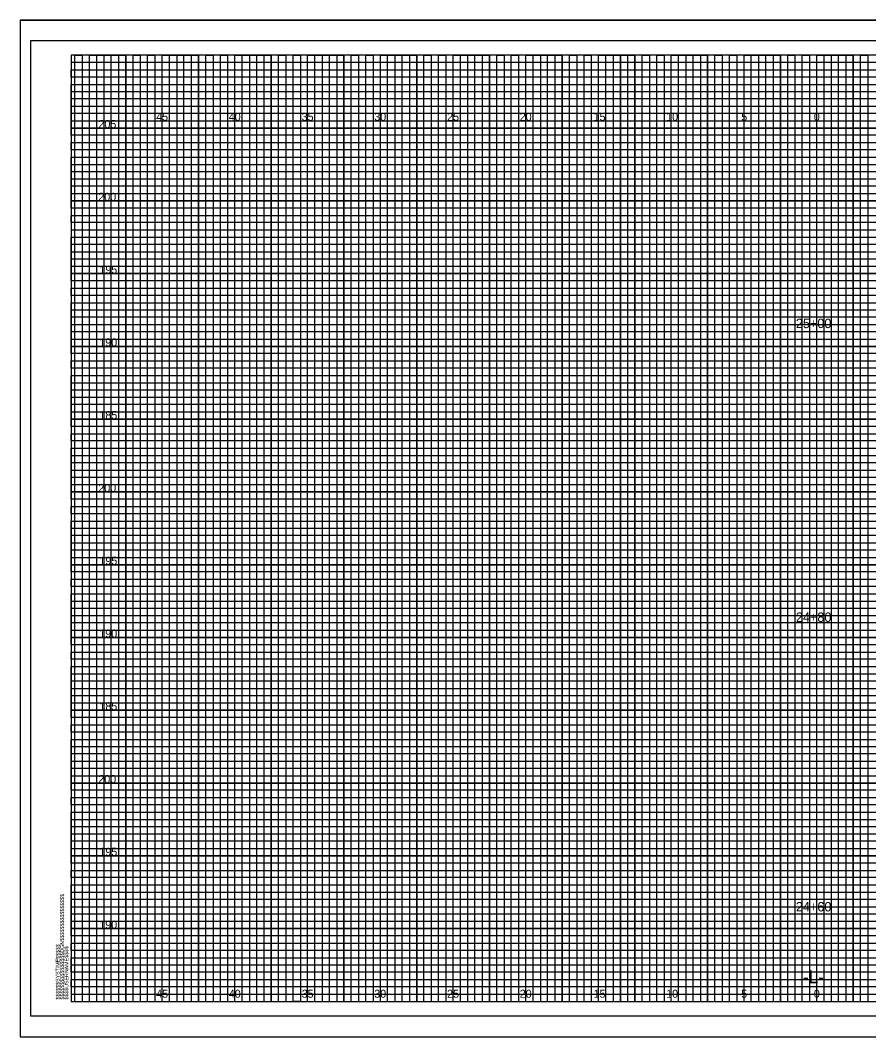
# Model space of a CAD drawing. Extents: x -4 to 103, y -2 to 6583.
# Drawn here: x -3.5 to 54.8, y 1414.1 to 1483.9 of the extents above; entities that cross this region are included whole.
import ezdxf

# ---------------------------------------------------------------- set-up
doc = ezdxf.new("R2010")
doc.units = 0
for name, color, linetype in [('Prop XS Alignment Label', 7, 'Continuous'), ('Prop XS Elevation Labels', 7, 'Continuous'), ('Prop XS Offset Labels', 7, 'Continuous'), ('Prop XS Station Labels', 7, 'Continuous'), ('Sheet Cross Section CELL', 7, 'Continuous'), ('Sheet Cross Section Grid Major CELL', 7, 'Continuous'), ('Sheet Cross Section Grid Middle CELL', 7, 'Continuous'), ('Sheet Cutting Line CELL', 7, 'Continuous'), ('Sheet DOT Grid CELL', 7, 'Continuous'), ('Sheet Plot Border Inside CELL', 7, 'Continuous'), ('Sheet Plot Border Outside CELL', 7, 'Continuous')]:
    doc.layers.add(name, color=color, linetype=linetype)

msp = doc.modelspace()

# ---------------------------------------------------------------- linework, layer by layer
at = {"layer": 'Sheet Cross Section CELL'}
msp.add_lwpolyline([(102.5, 1481.5), (0, 1481.5), (0, 1416.5), (102.5, 1416.5)], close=True, dxfattribs=at)
at = {"layer": 'Sheet Cross Section Grid Major CELL'}
for points in [[(1.25, 1416.5), (1.25, 1481.5), (3.75, 1481.5), (3.75, 1416.5), (6.25, 1416.5), (6.25, 1481.5), (8.75, 1481.5), (8.75, 1416.5), (11.25, 1416.5), (11.25, 1481.5), (13.75, 1481.5), (13.75, 1416.5), (16.25, 1416.5), (16.25, 1481.5), (18.75, 1481.5), (18.75, 1416.5), (21.25, 1416.5), (21.25, 1481.5), (23.75, 1481.5), (23.75, 1416.5), (26.25, 1416.5), (26.25, 1481.5), (28.75, 1481.5), (28.75, 1416.5), (31.25, 1416.5), (31.25, 1481.5), (33.75, 1481.5), (33.75, 1416.5), (36.25, 1416.5), (36.25, 1481.5), (38.75, 1481.5), (38.75, 1416.5), (41.25, 1416.5), (41.25, 1481.5), (43.75, 1481.5), (43.75, 1416.5), (46.25, 1416.5), (46.25, 1481.5), (48.75, 1481.5), (48.75, 1416.5), (51.25, 1416.5), (51.25, 1481.5), (53.75, 1481.5), (53.75, 1416.5)], [(102.5, 1476.5), (0, 1476.5), (0, 1479), (74.25, 1479)], [(102.5, 1471.5), (0, 1471.5), (0, 1474), (102.5, 1474)], [(102.5, 1466.5), (0, 1466.5), (0, 1469), (102.5, 1469)], [(102.5, 1461.5), (0, 1461.5), (0, 1464), (102.5, 1464)], [(102.5, 1456.5), (0, 1456.5), (0, 1459), (102.5, 1459)], [(102.5, 1451.5), (0, 1451.5), (0, 1454), (102.5, 1454)], [(102.5, 1446.5), (0, 1446.5), (0, 1449), (102.5, 1449)], [(102.5, 1441.5), (0, 1441.5), (0, 1444), (102.5, 1444)], [(102.5, 1436.5), (0, 1436.5), (0, 1439), (102.5, 1439)], [(102.5, 1431.5), (0, 1431.5), (0, 1434), (102.5, 1434)], [(102.5, 1426.5), (0, 1426.5), (0, 1429), (102.5, 1429)], [(102.5, 1421.5), (0, 1421.5), (0, 1424), (102.5, 1424)], [(0, 1419), (102.5, 1419)]]:
    msp.add_lwpolyline(points, dxfattribs=at)
at = {"layer": 'Sheet Cross Section Grid Middle CELL'}
for points in [[(0, 1478.5), (0, 1479.5), (74.25, 1479.5), (74.25, 1480), (0, 1480), (0, 1480.5), (74.25, 1480.5), (74.25, 1481), (0, 1481)], [(0.25, 1416.5), (0.25, 1481.5), (0.75, 1481.5), (0.75, 1416.5), (1.75, 1416.5), (1.75, 1481.5), (2.25, 1481.5), (2.25, 1416.5), (2.75, 1416.5), (2.75, 1481.5), (3.25, 1481.5), (3.25, 1416.5), (4.25, 1416.5), (4.25, 1481.5), (4.75, 1481.5), (4.75, 1416.5), (5.25, 1416.5), (5.25, 1481.5), (5.75, 1481.5), (5.75, 1416.5), (6.75, 1416.5), (6.75, 1481.5), (7.25, 1481.5), (7.25, 1416.5), (7.75, 1416.5), (7.75, 1481.5), (8.25, 1481.5), (8.25, 1416.5), (9.25, 1416.5), (9.25, 1481.5), (9.75, 1481.5), (9.75, 1416.5), (10.25, 1416.5), (10.25, 1481.5), (10.75, 1481.5), (10.75, 1416.5), (11.75, 1416.5), (11.75, 1481.5), (12.25, 1481.5), (12.25, 1416.5), (12.75, 1416.5), (12.75, 1481.5), (13.25, 1481.5), (13.25, 1416.5), (14.25, 1416.5), (14.25, 1481.5), (14.75, 1481.5), (14.75, 1416.5), (15.75, 1416.5), (15.25, 1416.5), (15.25, 1481.5), (15.75, 1481.5), (15.75, 1416.5), (16.75, 1416.5), (16.75, 1481.5), (17.25, 1481.5), (17.25, 1416.5), (17.75, 1416.5), (17.75, 1481.5), (18.25, 1481.5), (18.25, 1416.5), (19.25, 1416.5), (19.25, 1481.5), (19.75, 1481.5), (19.75, 1416.5), (20.25, 1416.5), (20.25, 1481.5), (20.75, 1481.5), (20.75, 1416.5), (21.75, 1416.5), (21.75, 1481.5), (22.25, 1481.5), (22.25, 1416.5), (22.75, 1416.5), (22.75, 1481.5), (23.25, 1481.5), (23.25, 1416.5), (24.25, 1416.5), (24.25, 1481.5), (24.75, 1481.5), (24.75, 1416.5), (25.25, 1416.5), (25.25, 1481.5), (25.75, 1481.5), (25.75, 1416.5), (26.75, 1416.5), (26.75, 1481.5), (27.25, 1481.5), (27.25, 1416.5), (27.75, 1416.5), (27.75, 1481.5), (28.25, 1481.5), (28.25, 1416.5), (29.25, 1416.5), (29.25, 1481.5), (29.75, 1481.5), (29.75, 1416.5), (30.25, 1416.5), (30.25, 1481.5), (30.75, 1481.5), (30.75, 1416.5)], [(30.75, 1416.5), (31.75, 1416.5), (31.75, 1481.5), (32.25, 1481.5), (32.25, 1416.5), (32.75, 1416.5), (32.75, 1481.5), (33.25, 1481.5), (33.25, 1416.5), (34.25, 1416.5), (34.25, 1481.5), (34.75, 1481.5), (34.75, 1416.5), (35.25, 1416.5), (35.25, 1481.5), (35.75, 1481.5), (35.75, 1416.5), (36.75, 1416.5), (36.75, 1481.5), (37.25, 1481.5), (37.25, 1416.5), (37.75, 1416.5), (37.75, 1481.5), (37.75, 1416.5)], [(38.25, 1481.5), (38.25, 1416.5), (39.25, 1416.5), (39.25, 1481.5), (39.75, 1481.5), (39.75, 1416.5), (40.25, 1416.5), (40.25, 1481.5), (40.75, 1481.5), (40.75, 1416.5), (41.75, 1416.5), (41.75, 1481.5), (42.25, 1481.5), (42.25, 1416.5), (42.75, 1416.5), (42.75, 1481.5), (43.25, 1481.5), (43.25, 1416.5), (43.75, 1416.5), (44.25, 1416.5), (44.25, 1481.5), (44.75, 1481.5), (44.75, 1416.5), (45.25, 1416.5), (45.25, 1481.5), (45.75, 1481.5), (45.75, 1416.5), (46.75, 1416.5), (46.75, 1481.5), (47.25, 1481.5), (47.25, 1416.5), (47.75, 1416.5), (47.75, 1481.5), (48.25, 1481.5), (48.25, 1416.5), (49.25, 1416.5), (49.25, 1481.5), (49.75, 1481.5), (49.75, 1416.5), (50.25, 1416.5), (50.25, 1481.5), (50.75, 1481.5), (50.75, 1416.5), (51.75, 1416.5), (51.75, 1481.5), (52.25, 1481.5), (52.25, 1416.5), (52.75, 1416.5), (52.75, 1481.5), (53.25, 1481.5), (53.25, 1416.5), (54.25, 1416.5), (54.25, 1481.5), (54.75, 1481.5), (54.75, 1416.5), (55.25, 1416.5)], [(102.5, 1478.5), (0, 1478.5)], [(102.5, 1477.5), (0, 1477.5), (0, 1478), (102.5, 1478)], [(102.5, 1476), (0, 1476), (0, 1477), (102.5, 1477)], [(102.5, 1475), (0, 1475), (0, 1475.5), (102.5, 1475.5)], [(102.5, 1473.5), (0, 1473.5), (0, 1474.5), (102.5, 1474.5)], [(102.5, 1472.5), (0, 1472.5), (0, 1473), (102.5, 1473)], [(102.5, 1471), (0, 1471), (0, 1472), (102.5, 1472)], [(102.5, 1470), (0, 1470), (0, 1470.5), (102.5, 1470.5)], [(0, 1469.5), (102.5, 1469.5)], [(102.5, 1468.5), (0, 1468.5)], [(102.5, 1467.5), (0, 1467.5), (0, 1468), (102.5, 1468)], [(102.5, 1466), (0, 1466), (0, 1467), (102.5, 1467)], [(102.5, 1465), (0, 1465), (0, 1465.5), (102.5, 1465.5)], [(102.5, 1463.5), (0, 1463.5), (0, 1464.5), (102.5, 1464.5)], [(102.5, 1462.5), (0, 1462.5), (0, 1463), (102.5, 1463)], [(102.5, 1461), (0, 1461), (0, 1462), (102.5, 1462)], [(102.5, 1460), (0, 1460), (0, 1460.5), (102.5, 1460.5)], [(102.5, 1458.5), (0, 1458.5), (0, 1459.5), (102.5, 1459.5)], [(102.5, 1457.5), (0, 1457.5), (0, 1458), (102.5, 1458)], [(102.5, 1456), (0, 1456), (0, 1457), (102.5, 1457)], [(102.5, 1455), (0, 1455), (0, 1455.5), (102.5, 1455.5)], [(102.5, 1453.5), (0, 1453.5), (0, 1454.5), (102.5, 1454.5)], [(102.5, 1452.5), (0, 1452.5), (0, 1453), (102.5, 1453)], [(102.5, 1451), (0, 1451), (0, 1452), (102.5, 1452)], [(102.5, 1450), (0, 1450), (0, 1450.5), (102.5, 1450.5)], [(102.5, 1448.5), (0, 1448.5), (0, 1449.5), (102.5, 1449.5)], [(102.5, 1447.5), (0, 1447.5), (0, 1448)], [(0, 1448), (102.5, 1448)], [(102.5, 1446), (0, 1446), (0, 1447), (102.5, 1447)], [(102.5, 1445), (0, 1445), (0, 1445.5), (102.5, 1445.5)], [(102.5, 1443.5), (0, 1443.5), (0, 1444.5), (102.5, 1444.5)], [(102.5, 1442.5), (0, 1442.5), (0, 1443), (102.5, 1443)], [(102.5, 1441), (0, 1441), (0, 1442), (102.5, 1442)], [(102.5, 1440), (0, 1440), (0, 1440.5), (102.5, 1440.5)], [(102.5, 1438.5), (0, 1438.5), (0, 1439.5), (102.5, 1439.5)], [(102.5, 1437.5), (0, 1437.5), (0, 1438), (102.5, 1438)], [(102.5, 1436), (0, 1436), (0, 1437), (102.5, 1437)], [(102.5, 1435), (0, 1435), (0, 1435.5), (102.5, 1435.5)], [(102.5, 1433.5), (0, 1433.5), (0, 1434.5), (102.5, 1434.5)], [(102.5, 1432.5), (0, 1432.5), (0, 1433), (102.5, 1433)], [(102.5, 1431), (0, 1431), (0, 1432), (102.5, 1432)], [(102.5, 1430), (0, 1430), (0, 1430.5), (102.5, 1430.5)], [(102.5, 1428.5), (0, 1428.5), (0, 1429.5), (102.5, 1429.5)], [(102.5, 1427.5), (0, 1427.5), (0, 1428), (102.5, 1428)], [(102.5, 1426), (0, 1426), (0, 1427), (102.5, 1427)], [(102.5, 1425), (0, 1425), (0, 1425.5), (102.5, 1425.5)], [(102.5, 1423.5), (0, 1423.5), (0, 1424.5), (102.5, 1424.5)], [(102.5, 1422.5), (0, 1422.5), (0, 1423), (102.5, 1423)], [(102.5, 1421), (0, 1421), (0, 1422), (102.5, 1422)], [(102.5, 1420), (0, 1420), (0, 1420.5), (102.5, 1420.5)], [(102.5, 1418.5), (0, 1418.5), (0, 1419.5), (102.5, 1419.5)], [(102.5, 1417.5), (0, 1417.5), (0, 1418), (102.5, 1418)], [(0, 1417), (102.5, 1417)]]:
    msp.add_lwpolyline(points, dxfattribs=at)
at = {"layer": 'Sheet Cutting Line CELL'}
for p, q in [((-3.5, 1483.9), (103.4, 1483.9)), ((-3.5, 1483.9), (-3.5, 1414.075)), ((-3.5, 1414.075), (103.4, 1414.075))]:
    msp.add_line(p, q, dxfattribs=at)
at = {"layer": 'Sheet DOT Grid CELL'}
for p, q in [((1.25, 1416.5), (1.25, 1481.5)), ((3.75, 1416.5), (3.75, 1481.5)), ((6.25, 1416.5), (6.25, 1481.5)), ((8.75, 1416.5), (8.75, 1481.5)), ((11.25, 1416.5), (11.25, 1481.5)), ((13.75, 1416.5), (13.75, 1481.5)), ((16.25, 1416.5), (16.25, 1481.5)), ((18.75, 1416.5), (18.75, 1481.5)), ((21.25, 1416.5), (21.25, 1481.5)), ((23.75, 1416.5), (23.75, 1481.5)), ((26.25, 1416.5), (26.25, 1481.5)), ((28.75, 1416.5), (28.75, 1481.5)), ((31.25, 1416.5), (31.25, 1481.5)), ((33.75, 1416.5), (33.75, 1481.5)), ((36.25, 1416.5), (36.25, 1481.5)), ((38.75, 1416.5), (38.75, 1481.5)), ((41.25, 1416.5), (41.25, 1481.5)), ((43.75, 1416.5), (43.75, 1481.5)), ((46.25, 1416.5), (46.25, 1481.5)), ((48.75, 1416.5), (48.75, 1481.5)), ((51.25, 1416.5), (51.25, 1481.5)), ((53.75, 1416.5), (53.75, 1481.5)), ((0, 1479), (74.25, 1479)), ((0, 1476.5), (102.5, 1476.5)), ((0, 1474), (102.5, 1474)), ((0, 1471.5), (102.5, 1471.5)), ((0, 1469), (102.5, 1469)), ((0, 1466.5), (102.5, 1466.5)), ((0, 1464), (102.5, 1464)), ((0, 1461.5), (102.5, 1461.5)), ((0, 1459), (102.5, 1459)), ((0, 1456.5), (102.5, 1456.5)), ((0, 1454), (102.5, 1454)), ((0, 1451.5), (102.5, 1451.5)), ((0, 1449), (102.5, 1449)), ((0, 1446.5), (102.5, 1446.5)), ((0, 1444), (102.5, 1444)), ((0, 1441.5), (102.5, 1441.5)), ((0, 1439), (102.5, 1439)), ((0, 1436.5), (102.5, 1436.5)), ((0, 1434), (102.5, 1434)), ((0, 1431.5), (102.5, 1431.5)), ((0, 1429), (102.5, 1429)), ((0, 1426.5), (102.5, 1426.5)), ((0, 1424), (102.5, 1424)), ((0, 1421.5), (102.5, 1421.5)), ((0, 1419), (102.5, 1419))]:
    msp.add_line(p, q, dxfattribs=at)
at = {"layer": 'Sheet Plot Border Inside CELL'}
msp.add_lwpolyline([(103, 1482.5), (-2.8, 1482.5), (-2.8, 1415.5), (103, 1415.5)], close=True, dxfattribs=at)
at = {"layer": 'Sheet Plot Border Outside CELL'}
msp.add_lwpolyline([(103.4, 1483.9), (-3.5, 1483.9), (-3.5, 1414.075), (103.4, 1414.075)], close=True, dxfattribs=at)

# ---------------------------------------------------------------- texts
at = {"layer": 'Prop XS Alignment Label'}
msp.add_text('-L-', height=0.875, dxfattribs=at).set_placement((50.307, 1417.75))
at = {"layer": 'Prop XS Elevation Labels'}
for s, p in [('205', (1.872, 1476.5)), ('200', (1.864, 1471.5)), ('195', (1.938, 1466.5)), ('190', (1.93, 1461.5)), ('185', (1.938, 1456.5)), ('200', (1.864, 1451.5)), ('195', (1.938, 1446.5)), ('190', (1.93, 1441.5)), ('185', (1.938, 1436.5)), ('200', (1.864, 1431.5)), ('195', (1.938, 1426.5)), ('190', (1.93, 1421.5))]:
    msp.add_text(s, height=0.55, dxfattribs=at).set_placement(p)
at = {"layer": 'Prop XS Offset Labels'}
for s, p in [('45', (5.84, 1477)), ('40', (10.831, 1477)), ('35', (15.84, 1477)), ('30', (20.831, 1477)), ('25', (25.84, 1477)), ('20', (30.831, 1477)), ('15', (35.906, 1477)), ('10', (40.897, 1477)), ('5', (46.057, 1477)), ('0', (51.049, 1477)), ('0', (51.049, 1477)), ('45', (5.84, 1416.75)), ('40', (10.831, 1416.75)), ('35', (15.84, 1416.75)), ('30', (20.831, 1416.75)), ('25', (25.84, 1416.75)), ('20', (30.831, 1416.75)), ('15', (35.906, 1416.75)), ('10', (40.897, 1416.75)), ('5', (46.057, 1416.75)), ('0', (51.049, 1416.75)), ('0', (51.049, 1416.75))]:
    msp.add_text(s, height=0.55, dxfattribs=at).set_placement(p)
at = {"layer": 'Prop XS Station Labels'}
for s, p in [('25+00', (49.816, 1462.755)), ('24+80', (49.816, 1442.572)), ('24+60', (49.816, 1422.679))]:
    msp.add_text(s, height=0.65, dxfattribs=at).set_placement(p)
at = {"layer": 'Sheet Cross Section CELL'}
for s, p in [('$$$$$$$$$$$$$$$$DGN$$$$$$$$$$$$$$$$', (-0.5, 1416.625)), ('$$$$$$SYSTIME$$$$$', (-0.797, 1416.625)), ('$$$$USERNAME$$$$', (-0.2, 1416.625))]:
    msp.add_text(s, height=0.2625, rotation=90, dxfattribs=at).set_placement(p)
at = {"layer": 'Sheet Cross Section Grid Major CELL'}
msp.add_text('040397', height=0.0025, rotation=90, dxfattribs=at).set_placement((-0.001, 1481.486))

doc.saveas('drawing.dxf')
